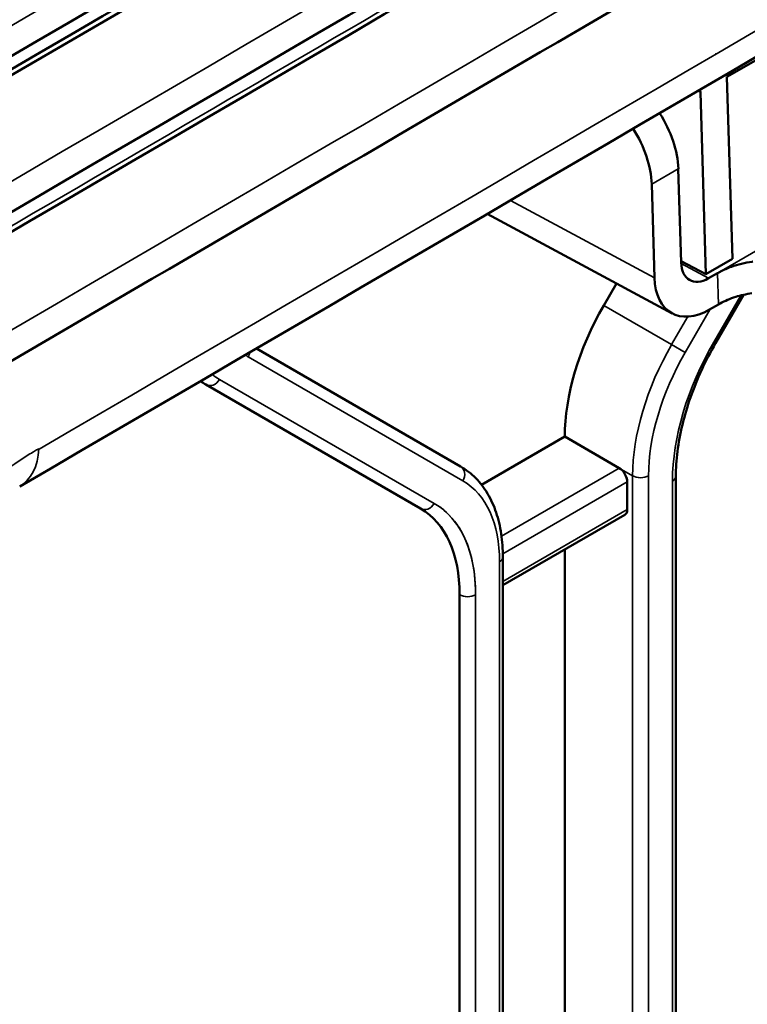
# Model space of a CAD drawing. Header units: millimetres. Extents: x 0 to 14369, y -869 to 2970.
# Tile 619 of 656: x 3827 to 3846, y 1481 to 1507. Entities that reach past the tile are written whole.
import ezdxf

# ---------------------------------------------------------------- set-up
doc = ezdxf.new("R2010")
doc.units = ezdxf.units.MM
doc.header["$LTSCALE"] = 10
doc.layers.add('Sichtbar (ISO)', color=7, linetype='Continuous', lineweight=50)
doc.layers.add('Sichtbar schmal (ISO)', color=7, linetype='Continuous', lineweight=35)

msp = doc.modelspace()

# ---------------------------------------------------------------- linework, layer by layer
at = {"layer": 'Sichtbar (ISO)'}
for p, q in [((3845.736, 1505.351), (3857.049, 1511.883)), ((3845.88, 1500.511), (3845.736, 1505.351)), ((3845.029, 1504.943), (3845.172, 1500.103)), ((3844.518, 1500.42), (3844.444, 1502.91)), ((3843.737, 1502.502), (3843.811, 1500.011)), ((3838.734, 1502.044), (3838.736, 1502.042)), ((3839.361, 1501.707), (3844.279, 1499.066)), ((3845.172, 1500.103), (3844.517, 1500.455)), ((3845.88, 1500.511), (3845.172, 1500.103)), ((3845.487, 1500.134), (3845.25, 1499.998)), ((3842.461, 1499.275), (3842.799, 1499.861)), ((3842.799, 1499.861), (3842.461, 1499.275)), ((3845.434, 1498.275), (3846.175, 1499.559)), ((3845.434, 1498.275), (3846.175, 1499.559)), ((3845.275, 1499.167), (3845.512, 1499.304)), ((3838.657, 1494.997), (3833.229, 1498.131)), ((3833.229, 1498.131), (3838.657, 1494.997)), ((3831.889, 1497.172), (3837.596, 1493.877)), ((3831.889, 1497.172), (3837.596, 1493.877)), ((3839.212, 1494.512), (3841.425, 1495.79)), ((3841.425, 1495.79), (3839.212, 1494.512)), ((3841.425, 1495.79), (3842.875, 1494.953)), ((3842.875, 1494.953), (3841.425, 1495.79)), ((3843.087, 1493.851), (3843.087, 1494.586)), ((3843.087, 1494.586), (3843.087, 1493.851)), ((3844.377, 1470.043), (3844.377, 1494.731)), ((3844.377, 1470.043), (3844.377, 1494.731)), ((3839.78, 1491.84), (3843.025, 1493.713)), ((3839.78, 1491.84), (3843.025, 1493.713)), ((3841.425, 1492.79), (3841.425, 1471.312)), ((3841.425, 1471.312), (3841.425, 1492.79)), ((3839.78, 1466.883), (3839.78, 1492.585)), ((3839.78, 1466.883), (3839.78, 1492.585)), ((3838.632, 1491.588), (3838.632, 1466.9))]:
    msp.add_line(p, q, dxfattribs=at)
for centre, major_axis, ratio, start_param, end_param in [((-11837.254, 10466.773), (-22051.119, 0), 0.57735, 2.360779, 2.364232), ((-11837.254, 10466.404), (22051.101, 0), 0.57735, 5.502377, 5.505825), ((-11837.254, 10462.435), (-22050.881, 0), 0.57735, 2.360784, 2.36424), ((-12053.7, 10568.265), (-22355.543, -14.913), 0.576909, 2.359878, 2.361788), ((3845.736, 1505.351), (0.473, 0.881), 0.597148, 1.166037, 1.173025), ((3843.031, 1503.669), (-1, 1.732), 0.57735, 5.105154, 5.106248), ((3845.736, 1505.351), (0.473, 0.881), 0.597148, 2.254171, 2.338121), ((3842.324, 1503.261), (1, -1.732), 0.57735, 1.96138, 1.962483), ((3843.031, 1503.669), (-1, 1.732), 0.57735, 3.961897, 4.792319), ((3842.324, 1503.261), (1, -1.732), 0.57735, 0.820305, 1.648798), ((3845.225, 1500.828), (-0.473, -0.881), 0.597148, 5.479714, 7.05051), ((3845.225, 1500.828), (-0.946, -1.762), 0.597148, 5.479714, 7.05051), ((3844.961, 1497.831), (2.5, 4.33), 0.57735, 1.570796, 2.356194), ((3844.961, 1497.831), (-2.5, -4.33), 0.57735, 4.712389, 5.497787), ((3834.389, 1501.502), (-2.5, -4.33), 0.57735, 6.012888, 6.013632), ((3834.389, 1501.502), (-2.5, -4.33), 0.57735, 6.223507, 6.283185), ((3842.875, 1494.708), (0.15, -0.26), 0.57735, 0.785398, 2.356195), ((3842.875, 1494.708), (-0.15, 0.26), 0.57735, 3.926991, 5.497787), ((3835.096, 1489.547), (2.5, 4.33), 0.57735, 5.497787, 6.283185), ((3842.875, 1493.973), (0.15, -0.26), 0.57735, 0, 0.785398), ((3842.875, 1493.973), (0.15, -0.26), 0.57735, 0, 0.785398)]:
    msp.add_ellipse(centre, major_axis=major_axis, ratio=ratio, start_param=start_param, end_param=end_param, dxfattribs=at)
for points, knots in [([(3879.982, 1562.379), (3856.602, 1548.673), (3833.167, 1534.995), (3791.586, 1510.829), (3773.461, 1500.33), (3755.304, 1489.847)], [0, 0, 0, 0, 10.000026, 10.000026, 17.703225, 17.703225, 17.703225, 17.703225]), ([(3879.995, 1557.964), (3856.614, 1544.259), (3833.18, 1530.58), (3791.618, 1506.425), (3773.512, 1495.938), (3755.375, 1485.466)], [0, 0, 0, 0, 10.000026, 10.000026, 17.694901, 17.694901, 17.694901, 17.694901]), ([(3880.001, 1553.59), (3856.62, 1539.884), (3833.185, 1526.206), (3791.632, 1502.056), (3773.535, 1491.573), (3755.406, 1481.106)], [0, 0, 0, 0, 10.000026, 10.000026, 17.691281, 17.691281, 17.691281, 17.691281]), ([(3879.999, 1549.255), (3856.618, 1535.55), (3833.184, 1521.871), (3791.628, 1497.72), (3773.529, 1487.235), (3755.397, 1476.767)], [0, 0, 0, 0, 10.000026, 10.000026, 17.69239, 17.69239, 17.69239, 17.69239]), ([(3879.99, 1544.961), (3856.61, 1531.256), (3833.175, 1517.577), (3791.606, 1493.417), (3773.493, 1482.925), (3755.348, 1472.449)], [0, 0, 0, 0, 10.000026, 10.000026, 17.698231, 17.698231, 17.698231, 17.698231]), ([(3879.974, 1540.708), (3856.594, 1527.002), (3833.159, 1513.323), (3791.565, 1489.149), (3773.427, 1478.642), (3755.258, 1468.152)], [0, 0, 0, 0, 10.000026, 10.000026, 17.708784, 17.708784, 17.708784, 17.708784]), ([(3879.949, 1536.495), (3856.57, 1522.788), (3833.136, 1509.11), (3791.506, 1484.915), (3773.332, 1474.387), (3755.127, 1463.876)], [0, 0, 0, 0, 10.000026, 10.000026, 17.72403, 17.72403, 17.72403, 17.72403]), ([(3846.428, 1500.441), (3846.422, 1500.44), (3846.416, 1500.439), (3846.215, 1500.412), (3846.028, 1500.365), (3845.751, 1500.266), (3845.653, 1500.223), (3845.555, 1500.172), (3845.548, 1500.168), (3845.524, 1500.155), (3845.508, 1500.147), (3845.491, 1500.137), (3845.49, 1500.136), (3845.488, 1500.135), (3845.488, 1500.135), (3845.487, 1500.135), (3845.487, 1500.135), (3845.487, 1500.134), (3845.487, 1500.134), (3845.487, 1500.134), (3845.487, 1500.134), (3845.487, 1500.134)], [-0.1094509, -0.1094509, -0.1094509, -0.1094509, -0.107707, -0.107707, -0.0470559, -0.0470559, -0.0104613, -0.0104613, -0.0073971, -0.0073971, -0.0008267, -0.0008267, -0.0001644, -0.0001644, -0.0000877, -0.0000877, -0.00004, -0.00004, -0.0000189, -0.0000189, -0.000001, -0.000001, -0.000001, -0.000001]), ([(3845.512, 1499.304), (3845.512, 1499.304), (3845.512, 1499.304), (3845.512, 1499.304), (3845.512, 1499.304), (3845.512, 1499.304), (3845.512, 1499.304), (3845.512, 1499.304), (3845.512, 1499.304), (3845.513, 1499.305), (3845.514, 1499.306), (3845.525, 1499.311), (3845.534, 1499.317), (3845.548, 1499.324), (3845.552, 1499.327), (3845.681, 1499.397), (3845.82, 1499.456), (3846.105, 1499.546), (3846.249, 1499.579), (3846.397, 1499.598)], [-0.3290537, -0.3290537, -0.3290537, -0.3290537, -0.3290426, -0.3290426, -0.3290295, -0.3290295, -0.3289954, -0.3289954, -0.3289422, -0.3289422, -0.328541, -0.328541, -0.324609, -0.324609, -0.3227674, -0.3227674, -0.2715462, -0.2715462, -0.2251462, -0.2251462, -0.2251462, -0.2251462]), ([(3845.434, 1498.275), (3845.3, 1498.043), (3845.176, 1497.804), (3844.953, 1497.321), (3844.854, 1497.077), (3844.682, 1496.588), (3844.61, 1496.344), (3844.493, 1495.864), (3844.45, 1495.627), (3844.391, 1495.167), (3844.377, 1494.944), (3844.377, 1494.731)], [2.3561945, 2.3561945, 2.3561945, 2.3561945, 2.5132741, 2.5132741, 2.6703538, 2.6703538, 2.8274334, 2.8274334, 2.984513, 2.984513, 3.1415927, 3.1415927, 3.1415927, 3.1415927]), ([(3845.434, 1498.275), (3845.3, 1498.043), (3845.176, 1497.804), (3844.953, 1497.321), (3844.854, 1497.077), (3844.682, 1496.588), (3844.61, 1496.344), (3844.493, 1495.864), (3844.45, 1495.627), (3844.391, 1495.167), (3844.377, 1494.944), (3844.377, 1494.731)], [2.3561945, 2.3561945, 2.3561945, 2.3561945, 2.5132741, 2.5132741, 2.6703538, 2.6703538, 2.8274334, 2.8274334, 2.984513, 2.984513, 3.1415927, 3.1415927, 3.1415927, 3.1415927]), ([(3838.657, 1494.997), (3838.804, 1494.912), (3838.939, 1494.807), (3839.18, 1494.563), (3839.286, 1494.424), (3839.467, 1494.118), (3839.542, 1493.951), (3839.662, 1493.594), (3839.707, 1493.405), (3839.766, 1493.007), (3839.78, 1492.8), (3839.78, 1492.585)], [5.4977871, 5.4977871, 5.4977871, 5.4977871, 5.6548668, 5.6548668, 5.8119464, 5.8119464, 5.969026, 5.969026, 6.1261057, 6.1261057, 6.2831853, 6.2831853, 6.2831853, 6.2831853]), ([(3838.657, 1494.997), (3838.804, 1494.912), (3838.939, 1494.807), (3839.18, 1494.563), (3839.286, 1494.424), (3839.467, 1494.118), (3839.542, 1493.951), (3839.662, 1493.594), (3839.707, 1493.405), (3839.766, 1493.007), (3839.78, 1492.8), (3839.78, 1492.585)], [5.4977871, 5.4977871, 5.4977871, 5.4977871, 5.6548668, 5.6548668, 5.8119464, 5.8119464, 5.969026, 5.969026, 6.1261057, 6.1261057, 6.2831853, 6.2831853, 6.2831853, 6.2831853])]:
    msp.add_open_spline(points, degree=3, knots=knots, dxfattribs=at)
for points in [[(3879.916, 1532.322), (3859.869, 1520.57), (3839.782, 1508.837), (3819.656, 1497.125)], [(3879.599, 1525.237), (3862.076, 1514.965), (3844.523, 1504.708), (3826.939, 1494.466)], [(3832.667, 1498.504), (3832.667, 1498.503), (3832.668, 1498.503), (3832.668, 1498.502)], [(3832.667, 1498.504), (3832.667, 1498.503), (3832.668, 1498.503), (3832.668, 1498.502)]]:
    msp.add_open_spline(points, degree=3, dxfattribs=at)
at = {"layer": 'Sichtbar schmal (ISO)'}
for p, q in [((3844.339, 1505.313), (3844.337, 1505.315)), ((3845.029, 1504.943), (3844.965, 1504.977)), ((3844.444, 1502.91), (3843.737, 1502.502)), ((3839.354, 1502.405), (3839.356, 1502.404)), ((3839.981, 1502.068), (3843.811, 1500.011)), ((3845.487, 1500.134), (3846.558, 1500.753)), ((3844.52, 1500.39), (3845.25, 1499.998)), ((3845.512, 1499.304), (3845.487, 1500.134)), ((3845.386, 1498.303), (3846.101, 1499.541)), ((3846.101, 1499.541), (3845.386, 1498.303)), ((3844.264, 1498.234), (3842.461, 1499.275)), ((3842.461, 1499.275), (3844.264, 1498.234)), ((3845.291, 1499.177), (3844.626, 1498.024)), ((3844.626, 1498.024), (3845.291, 1499.177)), ((3844.694, 1498.979), (3844.264, 1498.234)), ((3844.264, 1498.234), (3844.694, 1498.979)), ((3844.264, 1498.234), (3844.626, 1498.024)), ((3844.626, 1498.024), (3844.264, 1498.234)), ((3845.386, 1498.303), (3845.434, 1498.275)), ((3845.434, 1498.275), (3845.386, 1498.303)), ((3838.719, 1494.614), (3833.012, 1497.909)), ((3833.012, 1497.909), (3838.719, 1494.614)), ((3832.251, 1497.309), (3837.959, 1494.014)), ((3837.959, 1494.014), (3832.251, 1497.309)), ((3842.875, 1494.953), (3839.745, 1493.146)), ((3839.745, 1493.146), (3842.875, 1494.953)), ((3842.875, 1494.953), (3843.228, 1494.749)), ((3843.228, 1494.749), (3842.875, 1494.953)), ((3839.78, 1492.676), (3843.087, 1494.586)), ((3843.087, 1494.586), (3839.78, 1492.676)), ((3843.228, 1494.749), (3843.228, 1469.046)), ((3843.228, 1469.046), (3843.228, 1494.749)), ((3843.652, 1469.046), (3843.652, 1494.749)), ((3843.652, 1494.749), (3843.652, 1469.046)), ((3844.289, 1494.609), (3844.289, 1469.921)), ((3844.289, 1469.921), (3844.289, 1494.609)), ((3843.087, 1493.851), (3839.78, 1491.942)), ((3839.78, 1491.942), (3843.087, 1493.851)), ((3839.693, 1492.463), (3839.693, 1466.76)), ((3839.693, 1466.76), (3839.693, 1492.463)), ((3838.632, 1491.588), (3838.632, 1466.9)), ((3839.056, 1466.9), (3839.056, 1491.588)), ((3839.056, 1491.588), (3839.056, 1466.9))]:
    msp.add_line(p, q, dxfattribs=at)
for centre, major_axis, ratio, start_param, end_param in [((-12053.698, 10565.294), (22355.302, 14.913), 0.576909, 5.502067, 5.505409), ((3835.662, 1502.499), (-2.65, -4.59), 0.57735, 6.049128, 6.049839), ((3835.662, 1502.499), (-2.65, -4.59), 0.57735, 6.049128, 6.049839), ((3846.764, 1496.79), (-2.5, -4.33), 0.57735, 4.712389, 5.497787), ((3846.764, 1496.79), (2.5, 4.33), 0.57735, 1.570796, 2.356194), ((3848.036, 1496.773), (2.65, 4.59), 0.57735, 1.570796, 2.356194), ((3848.036, 1496.773), (-2.65, -4.59), 0.57735, 4.712389, 5.497787), ((3835.662, 1502.499), (-2.65, -4.59), 0.57735, 6.252699, 6.283185), ((3835.662, 1502.499), (-2.65, -4.59), 0.57735, 6.252699, 6.283185), ((3832.8, 1498.032), (0.15, 0.26), 0.816497, 4.712389, 5.145743), ((3832.8, 1498.032), (-0.15, -0.26), 0.816497, 1.570796, 2.004151), ((3846.976, 1496.668), (-2.35, -4.07), 0.57735, 4.712389, 5.497787), ((3846.976, 1496.668), (2.35, 4.07), 0.57735, 1.570796, 2.356194), ((3834.389, 1501.502), (-2.5, -4.33), 0.57735, 6.012888, 6.013632), ((3834.601, 1501.38), (-2.35, -4.07), 0.57735, 5.975484, 5.976257), ((3834.601, 1501.38), (-2.35, -4.07), 0.57735, 5.975484, 5.976257), ((3834.601, 1501.38), (-2.35, -4.07), 0.57735, 6.194588, 6.283185), ((3834.601, 1501.38), (-2.35, -4.07), 0.57735, 6.194588, 6.283185), ((3834.389, 1501.502), (-2.5, -4.33), 0.57735, 6.223507, 6.283185), ((3832.039, 1497.432), (-0.15, -0.26), 0.816497, 0, 1.570796), ((3832.039, 1497.432), (-0.15, -0.26), 0.816497, 0, 1.570796), ((3825.681, 1496.626), (1.258, -2.16), 0.580223, 0.000004, 0.711477), ((3838.507, 1494.737), (0.15, 0.26), 0.816497, 4.712389, 6.283185), ((3838.507, 1494.737), (0.15, 0.26), 0.816497, 4.712389, 6.283185), ((3836.369, 1490.544), (2.35, 4.07), 0.57735, 5.497787, 6.283185), ((3836.369, 1490.544), (2.35, 4.07), 0.57735, 5.497787, 6.283185), ((3843.44, 1494.871), (0.3, 0), 0.57735, 3.926991, 5.497787), ((3843.44, 1494.871), (-0.3, 0), 0.57735, 0.785398, 2.356194), ((3844.077, 1494.731), (0.3, 0), 0.57735, 5.497787, 6.283185), ((3844.077, 1494.731), (0.3, 0), 0.57735, 5.497787, 6.283185), ((3837.746, 1494.137), (-0.15, -0.26), 0.816497, 0, 1.570796), ((3837.746, 1494.137), (-0.15, -0.26), 0.816497, 0, 1.570796), ((3835.096, 1489.547), (2.5, 4.33), 0.57735, 5.497787, 6.283185), ((3835.309, 1489.424), (2.65, 4.59), 0.57735, 5.497787, 6.283185), ((3839.48, 1492.585), (0.3, 0), 0.57735, 5.497787, 6.283185), ((3839.48, 1492.585), (0.3, 0), 0.57735, 5.497787, 6.283185), ((3838.844, 1491.71), (0.3, 0), 0.57735, 3.926991, 5.497787), ((3838.844, 1491.71), (-0.3, 0), 0.57735, 0.785398, 2.356194)]:
    msp.add_ellipse(centre, major_axis=major_axis, ratio=ratio, start_param=start_param, end_param=end_param, dxfattribs=at)
for points in [[(3880.042, 1570.831), (3838.588, 1546.484), (3796.965, 1522.246), (3755.174, 1498.118)], [(3755.14, 1486.621), (3796.848, 1510.701), (3838.388, 1534.888), (3879.76, 1559.181)], [(3755.174, 1482.255), (3796.873, 1506.33), (3838.404, 1530.511), (3879.766, 1554.798)], [(3755.168, 1477.915), (3796.868, 1501.991), (3838.401, 1526.173), (3879.765, 1550.461)], [(3755.121, 1473.601), (3796.834, 1497.684), (3838.38, 1521.874), (3879.757, 1546.169)], [(3755.034, 1469.313), (3796.771, 1493.41), (3838.34, 1517.613), (3879.741, 1541.922)], [(3754.907, 1465.05), (3796.679, 1489.167), (3838.283, 1513.391), (3879.718, 1537.72)], [(3754.739, 1460.814), (3796.556, 1484.957), (3838.205, 1509.207), (3879.686, 1533.564)], [(3817.906, 1493.489), (3837.325, 1504.797), (3856.708, 1516.129), (3876.054, 1527.483)]]:
    msp.add_open_spline(points, degree=3, dxfattribs=at)
for points, knots in [([(3819.759, 1497.33), (3820.94, 1498.02), (3822.12, 1498.707), (3827.569, 1501.879), (3831.836, 1504.365), (3840.707, 1509.538), (3845.312, 1512.226), (3855.086, 1517.934), (3860.254, 1520.956), (3869.357, 1526.283), (3873.294, 1528.589), (3878.158, 1531.439), (3879.088, 1531.984), (3880.018, 1532.534)], [-0.503027, -0.503027, -0.503027, -0.503027, 0, 0, 1.818882, 1.818882, 3.783765, 3.783765, 5.991001, 5.991001, 7.673858, 7.673858, 8.071317, 8.071317, 8.071317, 8.071317]), ([(3822.618, 1490.81), (3822.969, 1491.312), (3823.336, 1491.789), (3823.718, 1492.24), (3823.91, 1492.466), (3824.105, 1492.686), (3824.304, 1492.899), (3824.404, 1493.005), (3824.505, 1493.11), (3824.606, 1493.214), (3824.708, 1493.317), (3824.811, 1493.419), (3824.915, 1493.519), (3825.018, 1493.619), (3825.122, 1493.717), (3825.227, 1493.813), (3825.331, 1493.908), (3825.435, 1494.001), (3825.54, 1494.092), (3825.749, 1494.273), (3825.96, 1494.445), (3826.171, 1494.608), (3826.383, 1494.771), (3826.595, 1494.925), (3826.808, 1495.069), (3826.915, 1495.141), (3827.022, 1495.211), (3827.129, 1495.278), (3827.182, 1495.312), (3827.236, 1495.345), (3827.29, 1495.378), (3827.316, 1495.394), (3827.343, 1495.41), (3827.37, 1495.426), (3827.397, 1495.442), (3827.424, 1495.458), (3827.45, 1495.468)], [0, 0, 0, 0, 0.25, 0.25, 0.25, 0.375, 0.375, 0.375, 0.4375, 0.4375, 0.4375, 0.5, 0.5, 0.5, 0.5625, 0.5625, 0.5625, 0.625, 0.625, 0.625, 0.75, 0.75, 0.75, 0.875, 0.875, 0.875, 0.9375, 0.9375, 0.9375, 0.96875, 0.96875, 0.96875, 0.984375, 0.984375, 0.984375, 1, 1, 1, 1]), ([(3839.056, 1491.588), (3839.056, 1491.974), (3839.013, 1492.32), (3838.929, 1492.634), (3838.844, 1492.948), (3838.716, 1493.23), (3838.554, 1493.462), (3838.392, 1493.694), (3838.194, 1493.876), (3837.959, 1494.014)], [0, 0, 0, 0, 0.333333, 0.333333, 0.333333, 0.666667, 0.666667, 0.666667, 1, 1, 1, 1])]:
    msp.add_open_spline(points, degree=3, knots=knots, dxfattribs=at)

doc.saveas('drawing.dxf')
